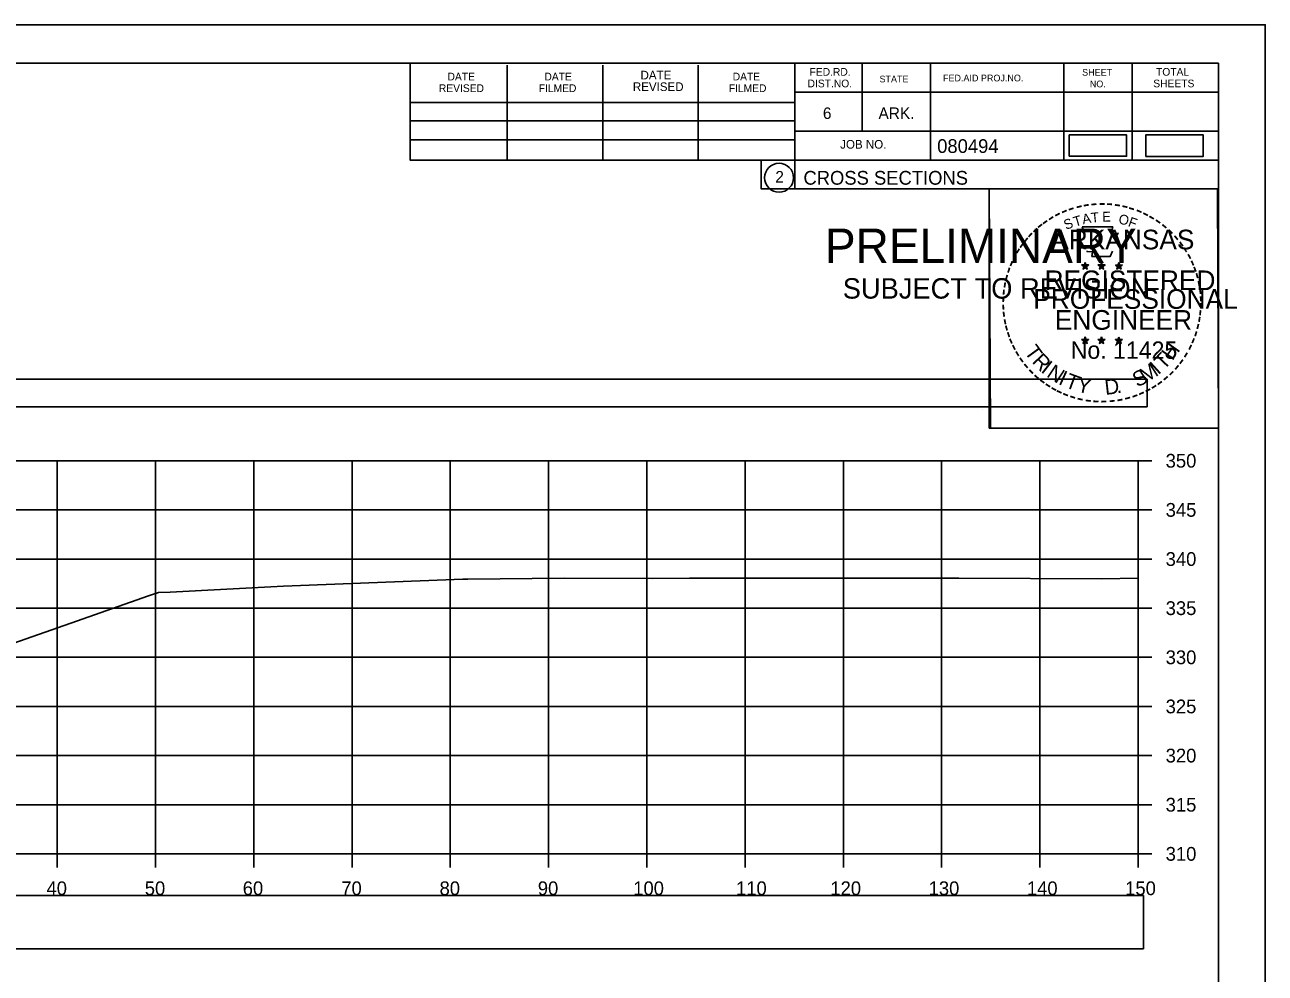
# Model space of a CAD drawing. Extents: x 1376273 to 1384221, y 378927 to 384592.
# Drawn here: x 1381395.1 to 1381521.3, y 382788.7 to 382885.2 of the extents above; entities that cross this region are included whole.
import ezdxf

# ---------------------------------------------------------------- set-up
doc = ezdxf.new("R2010")
doc.units = 0
for name, color, linetype in [('R_Axis', 7, 'Continuous'), ('R_Axis Annot', 7, 'Continuous'), ('R_Border', 7, 'Continuous'), ('R_Border PE', 7, 'Continuous'), ('R_Border Prem', 7, 'Continuous'), ('R_Drive', 7, 'Continuous'), ('R_Exist Surface', 7, 'Continuous'), ('R_Grid', 7, 'Continuous'), ('R_No Plot', 7, 'Continuous')]:
    doc.layers.add(name, color=color, linetype=linetype)

msp = doc.modelspace()

# ---------------------------------------------------------------- linework, layer by layer
at = {"layer": 'R_Axis'}
for p, q in [((1381508.35, 382800.87), (1381508.35, 382840.87)), ((1381509.75, 382840.87), (1381508.35, 382840.87)), ((1381509.75, 382835.87), (1381508.35, 382835.87)), ((1381509.75, 382830.87), (1381508.35, 382830.87)), ((1381509.75, 382825.87), (1381508.35, 382825.87)), ((1381509.75, 382820.87), (1381508.35, 382820.87)), ((1381509.75, 382815.87), (1381508.35, 382815.87)), ((1381509.75, 382810.87), (1381508.35, 382810.87)), ((1381509.75, 382805.87), (1381508.35, 382805.87)), ((1381208.35, 382800.87), (1381508.35, 382800.87)), ((1381398.35, 382799.47), (1381398.35, 382800.87)), ((1381408.35, 382799.47), (1381408.35, 382800.87)), ((1381418.35, 382799.47), (1381418.35, 382800.87)), ((1381428.35, 382799.47), (1381428.35, 382800.87)), ((1381438.35, 382799.47), (1381438.35, 382800.87)), ((1381448.35, 382799.47), (1381448.35, 382800.87)), ((1381458.35, 382799.47), (1381458.35, 382800.87)), ((1381468.35, 382799.47), (1381468.35, 382800.87)), ((1381478.35, 382799.47), (1381478.35, 382800.87)), ((1381488.35, 382799.47), (1381488.35, 382800.87)), ((1381498.35, 382799.47), (1381498.35, 382800.87)), ((1381508.35, 382799.47), (1381508.35, 382800.87)), ((1381509.75, 382800.87), (1381508.35, 382800.87))]:
    msp.add_line(p, q, dxfattribs=at)
at = {"layer": 'R_Axis Annot'}
for points in [[(1381207.46, 382846.36), (1381509.26, 382846.36), (1381509.26, 382849.17), (1381207.46, 382849.17)], [(1381207.19, 382791.22), (1381508.88, 382791.22), (1381508.88, 382796.63), (1381207.19, 382796.63)]]:
    msp.add_lwpolyline(points, close=True, dxfattribs=at)
at = {"layer": 'R_Border'}
for p, q in [((1381200.35, 382881.33), (1381516.53, 382881.33)), ((1381434.27, 382871.45), (1381434.27, 382881.33)), ((1381444.13, 382871.45), (1381444.13, 382881.13)), ((1381453.89, 382871.45), (1381453.89, 382881.13)), ((1381463.57, 382871.45), (1381463.57, 382881.13)), ((1381473.43, 382881.33), (1381473.43, 382868.53)), ((1381480.27, 382881.33), (1381480.27, 382874.39)), ((1381487.21, 382881.33), (1381487.21, 382871.45)), ((1381500.79, 382881.33), (1381500.79, 382871.45)), ((1381507.73, 382881.33), (1381507.73, 382871.45)), ((1381516.53, 382675.87), (1381516.53, 382881.33)), ((1381516.53, 382878.39), (1381473.43, 382878.39)), ((1381516.53, 382878.41), (1381516.53, 382878.41)), ((1381434.27, 382877.31), (1381473.43, 382877.31)), ((1381434.27, 382875.45), (1381473.43, 382875.45)), ((1381516.53, 382874.39), (1381473.43, 382874.39)), ((1381476.39, 382874.39), (1381516.53, 382874.39)), ((1381434.27, 382871.45), (1381434.27, 382873.51)), ((1381434.27, 382873.51), (1381473.43, 382873.51)), ((1381516.53, 382871.45), (1381434.27, 382871.45)), ((1381473.43, 382868.53), (1381516.53, 382868.53))]:
    msp.add_line(p, q, dxfattribs=at)
msp.add_circle((1381471.81, 382869.67), 1.47, dxfattribs=at)
at = {"layer": 'R_Border PE'}
for p, q in [((1381502.61, 382860.79), (1381502.96, 382860.68)), ((1381502.61, 382860.79), (1381502.87, 382860.74)), ((1381502.61, 382860.79), (1381502.85, 382860.67)), ((1381502.75, 382860.38), (1381502.96, 382860.68)), ((1381502.75, 382860.38), (1381502.87, 382860.63)), ((1381502.75, 382860.38), (1381502.96, 382860.6)), ((1381502.96, 382861.04), (1381502.92, 382860.79)), ((1381502.96, 382860.68), (1381502.96, 382861.04)), ((1381502.96, 382861.04), (1381503.01, 382860.79)), ((1381503.31, 382860.79), (1381502.96, 382860.68)), ((1381503.17, 382860.38), (1381502.96, 382860.68)), ((1381503.17, 382860.38), (1381502.96, 382860.6)), ((1381503.31, 382860.79), (1381503.02, 382860.74)), ((1381503.17, 382860.38), (1381503.04, 382860.67)), ((1381503.31, 382860.79), (1381503.1, 382860.69)), ((1381504.28, 382860.79), (1381504.63, 382860.68)), ((1381504.28, 382860.79), (1381504.54, 382860.74)), ((1381504.28, 382860.79), (1381504.52, 382860.67)), ((1381504.42, 382860.38), (1381504.63, 382860.68)), ((1381504.42, 382860.38), (1381504.54, 382860.63)), ((1381504.42, 382860.38), (1381504.63, 382860.6)), ((1381504.63, 382861.04), (1381504.59, 382860.79)), ((1381504.63, 382860.68), (1381504.63, 382861.04)), ((1381504.63, 382861.04), (1381504.68, 382860.79)), ((1381504.98, 382860.79), (1381504.63, 382860.68)), ((1381504.84, 382860.38), (1381504.63, 382860.68)), ((1381504.84, 382860.38), (1381504.63, 382860.6)), ((1381504.98, 382860.79), (1381504.69, 382860.74)), ((1381504.84, 382860.38), (1381504.71, 382860.67)), ((1381504.98, 382860.79), (1381504.77, 382860.69)), ((1381506.05, 382860.78), (1381506.4, 382860.67)), ((1381506.05, 382860.78), (1381506.3, 382860.73)), ((1381506.05, 382860.78), (1381506.28, 382860.66)), ((1381506.18, 382860.37), (1381506.4, 382860.67)), ((1381506.18, 382860.37), (1381506.31, 382860.61)), ((1381506.18, 382860.37), (1381506.39, 382860.59)), ((1381506.4, 382861.03), (1381506.35, 382860.78)), ((1381506.61, 382860.37), (1381506.39, 382860.58)), ((1381506.4, 382860.67), (1381506.4, 382861.03)), ((1381506.4, 382861.03), (1381506.44, 382860.78)), ((1381506.74, 382860.78), (1381506.4, 382860.67)), ((1381506.61, 382860.37), (1381506.4, 382860.67)), ((1381506.74, 382860.78), (1381506.46, 382860.73)), ((1381506.61, 382860.37), (1381506.47, 382860.66)), ((1381506.74, 382860.78), (1381506.54, 382860.68)), ((1381502.61, 382853.22), (1381502.96, 382853.11)), ((1381502.61, 382853.22), (1381502.86, 382853.17)), ((1381502.61, 382853.22), (1381502.85, 382853.09)), ((1381502.74, 382852.81), (1381502.96, 382853.11)), ((1381502.74, 382852.81), (1381502.87, 382853.05)), ((1381502.74, 382852.81), (1381502.96, 382853.03)), ((1381502.96, 382853.47), (1381502.92, 382853.22)), ((1381502.96, 382853.11), (1381502.96, 382853.47)), ((1381502.96, 382853.47), (1381503.01, 382853.22)), ((1381503.3, 382853.22), (1381502.96, 382853.11)), ((1381503.17, 382852.81), (1381502.96, 382853.11)), ((1381503.17, 382852.81), (1381502.96, 382853.02)), ((1381503.3, 382853.22), (1381503.02, 382853.17)), ((1381503.17, 382852.81), (1381503.03, 382853.1)), ((1381503.3, 382853.22), (1381503.1, 382853.11)), ((1381504.28, 382853.22), (1381504.63, 382853.11)), ((1381504.28, 382853.22), (1381504.53, 382853.17)), ((1381504.28, 382853.22), (1381504.51, 382853.09)), ((1381504.41, 382852.81), (1381504.63, 382853.11)), ((1381504.41, 382852.81), (1381504.54, 382853.05)), ((1381504.41, 382852.81), (1381504.62, 382853.03)), ((1381504.63, 382853.47), (1381504.59, 382853.22)), ((1381504.84, 382852.81), (1381504.62, 382853.02)), ((1381504.63, 382853.11), (1381504.63, 382853.47)), ((1381504.63, 382853.47), (1381504.68, 382853.22)), ((1381504.97, 382853.22), (1381504.63, 382853.11)), ((1381504.84, 382852.81), (1381504.63, 382853.11)), ((1381504.97, 382853.22), (1381504.69, 382853.17)), ((1381504.84, 382852.81), (1381504.7, 382853.1)), ((1381504.97, 382853.22), (1381504.77, 382853.11)), ((1381506.04, 382853.21), (1381506.39, 382853.1)), ((1381506.04, 382853.21), (1381506.3, 382853.16)), ((1381506.04, 382853.21), (1381506.28, 382853.08)), ((1381506.18, 382852.8), (1381506.39, 382853.1)), ((1381506.18, 382852.8), (1381506.3, 382853.04)), ((1381506.18, 382852.8), (1381506.39, 382853.02)), ((1381506.39, 382853.46), (1381506.35, 382853.21)), ((1381506.39, 382853.1), (1381506.39, 382853.46)), ((1381506.39, 382853.46), (1381506.44, 382853.21)), ((1381506.74, 382853.21), (1381506.39, 382853.1)), ((1381506.61, 382852.8), (1381506.39, 382853.1)), ((1381506.61, 382852.8), (1381506.39, 382853.01)), ((1381506.74, 382853.21), (1381506.45, 382853.16)), ((1381506.61, 382852.8), (1381506.47, 382853.09)), ((1381506.74, 382853.21), (1381506.54, 382853.1))]:
    msp.add_line(p, q, dxfattribs=at)
for points in [[(1381502.65, 382864.67), (1381502.92, 382863.84)], [(1381506.16, 382863.75), (1381506.31, 382864.03), (1381505.62, 382864.01), (1381505.77, 382864.67), (1381502.65, 382864.67)], [(1381503.15, 382862.24), (1381503.15, 382862.16), (1381503.71, 382862.14), (1381503.65, 382861.67), (1381505.52, 382861.67), (1381505.73, 382862.2)], [(1381502.96, 382861.04), (1381503.17, 382860.38), (1381502.61, 382860.79), (1381503.31, 382860.79), (1381502.75, 382860.38), (1381502.96, 382861.04)], [(1381504.63, 382861.04), (1381504.84, 382860.38), (1381504.28, 382860.79), (1381504.98, 382860.79), (1381504.42, 382860.38), (1381504.63, 382861.04)], [(1381506.4, 382861.03), (1381506.61, 382860.37), (1381506.05, 382860.78), (1381506.74, 382860.78), (1381506.18, 382860.37), (1381506.4, 382861.03)], [(1381502.96, 382853.47), (1381503.17, 382852.81), (1381502.61, 382853.22), (1381503.3, 382853.22), (1381502.74, 382852.81), (1381502.96, 382853.47)], [(1381504.63, 382853.47), (1381504.84, 382852.81), (1381504.28, 382853.22), (1381504.97, 382853.22), (1381504.41, 382852.81), (1381504.63, 382853.47)], [(1381506.39, 382853.46), (1381506.61, 382852.8), (1381506.04, 382853.21), (1381506.74, 382853.21), (1381506.18, 382852.8), (1381506.39, 382853.46)]]:
    msp.add_lwpolyline(points, dxfattribs=at)
for centre, radius in [((1381502.96, 382860.68), 0.172), ((1381502.96, 382860.68), 0.145), ((1381502.96, 382860.68), 0.116), ((1381502.96, 382860.68), 0.0991), ((1381502.96, 382860.68), 0.0747), ((1381502.96, 382860.68), 0.0495), ((1381502.96, 382860.68), 0.0296), ((1381504.63, 382860.68), 0.172), ((1381504.63, 382860.68), 0.145), ((1381504.63, 382860.68), 0.116), ((1381504.63, 382860.68), 0.0991), ((1381504.63, 382860.68), 0.0747), ((1381504.63, 382860.68), 0.0495), ((1381504.63, 382860.68), 0.0296), ((1381506.39, 382860.67), 0.172), ((1381506.39, 382860.67), 0.145), ((1381506.39, 382860.67), 0.116), ((1381506.39, 382860.67), 0.0991), ((1381506.39, 382860.67), 0.0747), ((1381506.39, 382860.67), 0.0495), ((1381506.39, 382860.67), 0.0296), ((1381502.96, 382853.1), 0.172), ((1381502.96, 382853.1), 0.145), ((1381502.96, 382853.1), 0.116), ((1381502.96, 382853.1), 0.0991), ((1381502.96, 382853.1), 0.0747), ((1381502.96, 382853.1), 0.0495), ((1381502.96, 382853.1), 0.0296), ((1381504.63, 382853.1), 0.172), ((1381504.63, 382853.1), 0.145), ((1381504.63, 382853.1), 0.116), ((1381504.63, 382853.1), 0.0991), ((1381504.63, 382853.1), 0.0747), ((1381504.63, 382853.1), 0.0495), ((1381504.63, 382853.1), 0.0296), ((1381506.39, 382853.09), 0.172), ((1381506.39, 382853.09), 0.145), ((1381506.39, 382853.09), 0.116), ((1381506.39, 382853.09), 0.0991), ((1381506.39, 382853.09), 0.0747), ((1381506.39, 382853.09), 0.0495), ((1381506.39, 382853.09), 0.0296)]:
    msp.add_circle(centre, radius, dxfattribs=at)
at = {"layer": 'R_Drive'}
for points in [[(1381501.34, 382871.85), (1381507.18, 382871.85), (1381507.18, 382874.03), (1381501.34, 382874.03)], [(1381509.13, 382871.83), (1381514.97, 382871.83), (1381514.97, 382874.02), (1381509.13, 382874.02)]]:
    msp.add_lwpolyline(points, close=True, dxfattribs=at)
at = {"layer": 'R_Exist Surface'}
msp.add_lwpolyline([(1381393.83, 382822.26), (1381399.74, 382824.33), (1381407.64, 382827.12), (1381408.67, 382827.47), (1381409.83, 382827.5), (1381421.38, 382828.1), (1381439.64, 382828.81), (1381440.12, 382828.82), (1381449.96, 382828.92), (1381458.92, 382828.89), (1381462.68, 382828.94), (1381473.01, 382828.93), (1381484.87, 382828.91), (1381490.11, 382828.93), (1381504.65, 382828.84), (1381508.35, 382828.93)], dxfattribs=at)
at = {"layer": 'R_Grid'}
for p, q in [((1381208.35, 382840.87), (1381508.35, 382840.87)), ((1381398.35, 382800.87), (1381398.35, 382840.87)), ((1381408.35, 382800.87), (1381408.35, 382840.87)), ((1381418.35, 382800.87), (1381418.35, 382840.87)), ((1381428.35, 382800.87), (1381428.35, 382840.87)), ((1381438.35, 382800.87), (1381438.35, 382840.87)), ((1381448.35, 382800.87), (1381448.35, 382840.87)), ((1381458.35, 382800.87), (1381458.35, 382840.87)), ((1381468.35, 382800.87), (1381468.35, 382840.87)), ((1381478.35, 382800.87), (1381478.35, 382840.87)), ((1381488.35, 382800.87), (1381488.35, 382840.87)), ((1381498.35, 382800.87), (1381498.35, 382840.87)), ((1381508.35, 382800.87), (1381508.35, 382840.87)), ((1381208.35, 382835.87), (1381508.35, 382835.87)), ((1381208.35, 382830.87), (1381508.35, 382830.87)), ((1381208.35, 382825.87), (1381508.35, 382825.87)), ((1381208.35, 382820.87), (1381508.35, 382820.87)), ((1381208.35, 382815.87), (1381508.35, 382815.87)), ((1381208.35, 382810.87), (1381508.35, 382810.87)), ((1381208.35, 382805.87), (1381508.35, 382805.87)), ((1381208.35, 382800.87), (1381508.35, 382800.87))]:
    msp.add_line(p, q, dxfattribs=at)
at = {"layer": 'R_No Plot'}
for p, q in [((1381187.95, 382885.23), (1381521.28, 382885.23)), ((1381492.56, 382846.08), (1381492.56, 382846.08))]:
    msp.add_line(p, q, dxfattribs=at)
for points in [[(1381187.94, 382885.23), (1381521.28, 382885.23), (1381521.28, 382671.89), (1381187.94, 382671.89)], [(1381434.27, 382881.33), (1381434.27, 382871.45), (1381470, 382871.45), (1381470, 382868.53), (1381493.2, 382868.53), (1381493.2, 382844.2), (1381516.53, 382844.2), (1381516.53, 382675.87), (1381200.35, 382675.87), (1381200.35, 382881.33)], [(1381493.2, 382868.53), (1381516.41, 382868.53), (1381516.53, 382844.2), (1381493.32, 382844.2)]]:
    msp.add_lwpolyline(points, close=True, dxfattribs=at)

# ---------------------------------------------------------------- texts
at = {"layer": 'R_Axis Annot'}
for s, p in [('350', (1381511.15, 382840.17)), ('345', (1381511.15, 382835.17)), ('340', (1381511.15, 382830.17)), ('335', (1381511.15, 382825.17)), ('330', (1381511.15, 382820.17)), ('325', (1381511.15, 382815.17)), ('320', (1381511.15, 382810.17)), ('315', (1381511.15, 382805.17)), ('310', (1381511.15, 382800.17)), ('40', (1381397.26, 382796.67)), ('50', (1381407.26, 382796.67)), ('60', (1381417.23, 382796.67)), ('70', (1381427.26, 382796.67)), ('80', (1381437.26, 382796.67)), ('90', (1381447.26, 382796.67)), ('100', (1381456.97, 382796.67)), ('110', (1381467.43, 382796.67)), ('120', (1381477.03, 382796.67)), ('130', (1381487.03, 382796.67)), ('140', (1381497.03, 382796.67)), ('150', (1381507.03, 382796.67))]:
    msp.add_text(s, height=1.4, dxfattribs=at).set_placement(p)
at = {"layer": 'R_Border'}
for s, height, p in [('DATE', 0.782, (1381438.07, 382879.57)), ('DATE', 0.782, (1381447.93, 382879.57)), ('DATE', 0.879, (1381457.71, 382879.67)), ('DATE', 0.782, (1381467.09, 382879.57)), ('FED.RD.', 0.782, (1381474.91, 382880.05)), ('SHEET', 0.684, (1381502.65, 382880.05)), ('TOTAL', 0.782, (1381510.17, 382880.05)), ('REVISED', 0.782, (1381437.19, 382878.39)), ('FILMED', 0.782, (1381447.35, 382878.39)), ('REVISED', 0.879, (1381456.93, 382878.49)), ('FILMED', 0.782, (1381466.69, 382878.39)), ('DIST.NO.', 0.782, (1381474.71, 382878.87)), ('STATE', 0.684, (1381482.03, 382879.37)), ('FED.AID PROJ.NO.', 0.684, (1381488.49, 382879.47)), ('NO.', 0.684, (1381503.43, 382878.87)), ('SHEETS', 0.782, (1381509.89, 382878.87)), ('6', 1.17, (1381476.27, 382875.65)), ('ARK.', 1.172, (1381481.93, 382875.65)), ('JOB NO.', 0.879, (1381478.03, 382872.63)), ('080494', 1.4, (1381487.9, 382872.19)), ('2', 1.17, (1381471.43, 382869.18)), ('CROSS SECTIONS', 1.4, (1381474.29, 382868.96))]:
    msp.add_text(s, height=height, rotation=360, dxfattribs=at).set_placement(p)
at = {"layer": 'R_Border PE'}
for s, height, rotation, p in [('-', 1.6, 24.3072, (1381500.77, 382865.53)), ('-', 1.6, 19.1761, (1381501.4, 382865.79)), ('-', 1.6, 13.6301, (1381502.15, 382866.04)), ('-', 1.6, 10.2193, (1381502.83, 382866.2)), ('-', 1.6, 5.8968, (1381503.56, 382866.31)), ('-', 1.6, 0.1862, (1381504.33, 382866.38)), ('-', 1.6, 357.743, (1381505.05, 382866.37)), ('-', 1.6, 352.1617, (1381505.8, 382866.31)), ('-', 1.6, 347.2049, (1381506.52, 382866.2)), ('-', 1.6, 342.3362, (1381507.15, 382866.04)), ('-', 1.6, 337.8551, (1381507.89, 382865.82)), ('-', 1.6, 36.2317, (1381498.96, 382864.44)), ('-', 1.6, 34.0636, (1381499.54, 382864.84)), ('-', 1.6, 28.7918, (1381500.13, 382865.21)), ('S', 1, 21.594, (1381501.01, 382864.35)), ('T', 1, 16.4036, (1381501.92, 382864.68)), ('A', 1, 11.2132, (1381502.75, 382864.93)), ('T', 1, 6.0228, (1381503.6, 382865.09)), ('E', 1, 0.8323, (1381504.7, 382865.2)), ('O', 1, 350.4515, (1381506.31, 382864.99)), ('F', 1, 340.0707, (1381507.26, 382864.77)), ('-', 1.6, 334.1211, (1381508.52, 382865.55)), ('-', 1.6, 329.6409, (1381509.1, 382865.26)), ('-', 1.6, 325.8627, (1381509.74, 382864.9)), ('-', 1.6, 48.423, (1381497.6, 382863.17)), ('-', 1.6, 42.9622, (1381498.05, 382863.65)), ('-', 1.6, 38.9507, (1381498.48, 382864.07)), ('ARKANSAS', 2, 360, (1381499.51, 382862.38)), ('-', 1.6, 320.5297, (1381510.35, 382864.48)), ('-', 1.6, 315.5786, (1381510.95, 382863.99)), ('-', 1.6, 309.8797, (1381511.52, 382863.44)), ('-', 1.6, 54.2325, (1381496.79, 382862.12)), ('-', 1.6, 50.6142, (1381497.2, 382862.68)), ('-', 1.6, 306.6522, (1381512.04, 382862.84)), ('-', 1.4, 303.6753, (1381512.53, 382862.27)), ('-', 1.6, 62.8713, (1381496.15, 382860.98)), ('-', 1.6, 58.0706, (1381496.46, 382861.59)), ('-', 1.6, 299.6684, (1381512.85, 382861.66)), ('-', 1.6, 294.6628, (1381513.17, 382861.05)), ('-', 1.6, 72.3945, (1381495.67, 382859.74)), ('-', 1.6, 67.7743, (1381495.89, 382860.37)), ('REGISTERED', 2, 360, (1381498.83, 382858.23)), ('DWB', 0.01, 360, (1381502.95, 382860.67)), ('DWB', 0.01, 360, (1381504.62, 382860.67)), ('DWB', 0.01, 360, (1381506.38, 382860.66)), ('-', 1.6, 290.5728, (1381513.43, 382860.47)), ('-', 1.6, 81.2013, (1381495.34, 382858.31)), ('-', 1.6, 75.461, (1381495.47, 382859.02)), ('-', 1.6, 285.1233, (1381513.66, 382859.89)), ('-', 1.6, 280.5493, (1381513.86, 382859.15)), ('-', 1.6, 89.0622, (1381495.24, 382856.92)), ('-', 1.6, 85.1863, (1381495.26, 382857.62)), ('PROFESSIONAL', 2, 360, (1381497.68, 382856.33)), ('-', 1.6, 276.5962, (1381514.02, 382858.38)), ('-', 1.6, 274.3301, (1381514.08, 382857.66)), ('-', 1.6, 94.1959, (1381495.27, 382856.19)), ('ENGINEER', 2, 360, (1381499.87, 382854.2)), ('-', 1.6, 263.5172, (1381514.1, 382856.36)), ('-', 1.6, 269.9407, (1381514.12, 382857.03)), ('-', 1.6, 98.9479, (1381495.35, 382855.52)), ('-', 1.6, 101.7149, (1381495.48, 382854.79)), ('-', 1.6, 260.9953, (1381514.03, 382855.71)), ('-', 1.6, 105.4578, (1381495.64, 382854.2)), ('-', 1.6, 109.0874, (1381495.86, 382853.57)), ('-', 1.6, 252.8681, (1381513.74, 382854.31)), ('-', 1.6, 255.7626, (1381513.92, 382855.03)), ('-', 1.6, 114.0643, (1381496.11, 382852.97)), ('-', 1.6, 115.7289, (1381496.42, 382852.35)), ('T', 1.54, 306.0406, (1381496.72, 382851.94)), ('No. 11425', 1.757, 360, (1381501.49, 382851.25)), ('DWB', 0.01, 360, (1381502.94, 382853.1)), ('DWB', 0.01, 360, (1381504.61, 382853.1)), ('DWB', 0.01, 360, (1381506.38, 382853.09)), ('H', 1.54, 54.6088, (1381511.84, 382850.98)), ('-', 1.6, 244.6197, (1381513.25, 382853.01)), ('-', 1.6, 247.8887, (1381513.51, 382853.64)), ('-', 1.6, 120.4471, (1381496.77, 382851.77)), ('-', 1.6, 125.8934, (1381497.18, 382851.2)), ('R', 1.54, 314.005, (1381497.48, 382850.9)), ('T', 1.54, 46.6444, (1381510.95, 382850.04)), ('-', 1.6, 233.8452, (1381512.46, 382851.6)), ('-', 1.6, 239.0712, (1381512.86, 382852.26)), ('-', 1.6, 130.7181, (1381497.64, 382850.65)), ('-', 1.6, 134.2238, (1381498.16, 382850.11)), ('I', 1.54, 321.9694, (1381498.38, 382849.96)), ('N', 1.54, 326.5002, (1381498.95, 382849.49)), ('I', 1.54, 335.3603, (1381500.15, 382848.71)), ('S', 1.54, 26.9312, (1381508.26, 382848.31)), ('M', 1.54, 32.6563, (1381509.1, 382848.71)), ('I', 1.54, 42.1136, (1381510.39, 382849.56)), ('-', 1.6, 225.7653, (1381511.55, 382850.47)), ('-', 1.6, 231.2538, (1381512.03, 382851.04)), ('-', 1.6, 138.9338, (1381498.68, 382849.64)), ('-', 1.6, 144.6463, (1381499.24, 382849.24)), ('-', 1.6, 148.0898, (1381499.8, 382848.87)), ('T', 1.54, 339.8912, (1381500.82, 382848.38)), ('Y', 1.54, 347.8556, (1381502.03, 382847.93)), ('D', 1.54, 6.3969, (1381505.02, 382847.57)), ('-', 1.6, 215.7363, (1381510.48, 382849.49)), ('-', 1.6, 221.0851, (1381511.02, 382849.97)), ('-', 1.6, 151.5704, (1381500.38, 382848.54)), ('-', 1.6, 154.6002, (1381500.9, 382848.29)), ('-', 1.6, 158.5612, (1381501.52, 382848.04)), ('-', 1.6, 162.7983, (1381502.21, 382847.83)), ('.', 1.54, 13.7642, (1381506.21, 382847.7)), ('-', 1.6, 195.4743, (1381507.46, 382847.93)), ('-', 1.6, 200.7184, (1381508.14, 382848.17)), ('-', 1.6, 204.2516, (1381508.76, 382848.44)), ('-', 1.6, 207.3568, (1381509.38, 382848.76)), ('-', 1.6, 212.2491, (1381509.94, 382849.11)), ('-', 1.6, 167.5555, (1381502.93, 382847.66)), ('-', 1.6, 173.1155, (1381503.7, 382847.55)), ('-', 1.6, 176.5183, (1381504.45, 382847.5)), ('-', 1.6, 181.5918, (1381505.19, 382847.52)), ('-', 1.6, 185.8167, (1381506, 382847.6)), ('-', 1.6, 191.2858, (1381506.73, 382847.73))]:
    msp.add_text(s, height=height, rotation=rotation, dxfattribs=at).set_placement(p)
at = {"layer": 'R_Border Prem'}
for s, height, p in [('PRELIMINARY', 3.5, (1381476.48, 382861)), ('DWB', 0.01, (1381477.22, 382862.85)), ('SUBJECT TO REVISION', 2.0751, (1381478.29, 382857.37))]:
    msp.add_text(s, height=height, rotation=360, dxfattribs=at).set_placement(p)

doc.saveas('drawing.dxf')
